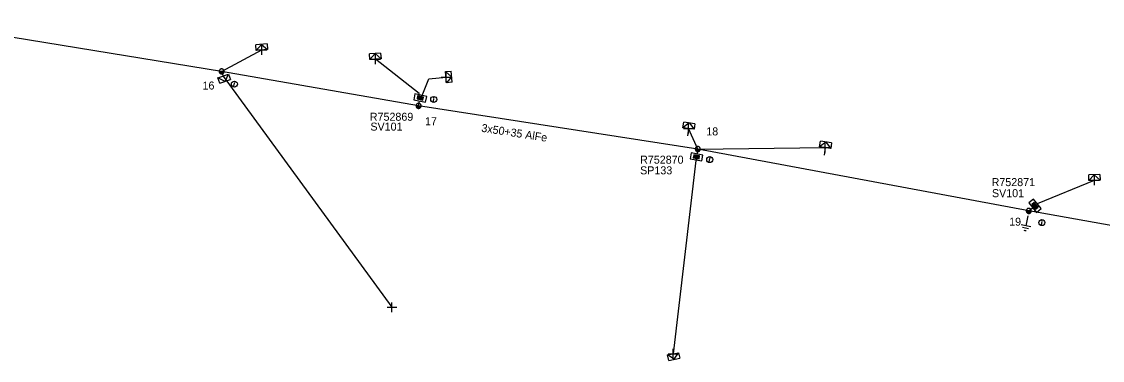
# Model space of a CAD drawing. Extents: x -544780 to -541582, y -1198995 to -1196551.
# Drawn here: x -541985.1 to -541850, y -1198950.4 to -1198908.1 of the extents above; entities that cross this region are included whole.
import ezdxf

# ---------------------------------------------------------------- set-up
doc = ezdxf.new("R2010")
doc.units = 0
for name, color, linetype in [('Vrstva 1', 7, 'Continuous'), ('Vrstva 10', 7, 'Continuous'), ('Vrstva 13', 7, 'Continuous'), ('Vrstva 14', 7, 'Continuous'), ('Vrstva 15', 7, 'Continuous'), ('Vrstva 2', 7, 'Continuous'), ('Vrstva 28', 7, 'Continuous'), ('Vrstva 29', 7, 'Continuous'), ('Vrstva 30', 7, 'Continuous'), ('Vrstva 31', 7, 'Continuous'), ('Vrstva 34', 7, 'Continuous'), ('Vrstva 36', 7, 'Continuous'), ('Vrstva 5', 7, 'Continuous'), ('Vrstva 52', 7, 'Continuous'), ('Vrstva 54', 7, 'Continuous'), ('Vrstva 59', 7, 'Continuous'), ('Vrstva 8', 7, 'Continuous'), ('Vrstva 9', 7, 'Continuous')]:
    doc.layers.add(name, color=color, linetype=linetype)

# ---------------------------------------------------------------- blocks, each defined once
blk = doc.blocks.new('NN440')
at = {"layer": 'Vrstva 2'}
for points in [[(0.63, 0), (0.63, 0.06), (0.62, 0.13), (0.6, 0.19), (0.58, 0.25), (0.55, 0.31), (0.51, 0.37), (0.47, 0.42), (0.42, 0.46), (0.37, 0.51), (0.32, 0.54), (0.26, 0.57), (0.2, 0.59), (0.13, 0.61), (0.07, 0.62), (0, 0.63), (-0.06, 0.62), (-0.13, 0.61), (-0.19, 0.59), (-0.26, 0.57), (-0.31, 0.54), (-0.37, 0.51), (-0.42, 0.46), (-0.47, 0.42), (-0.51, 0.37), (-0.54, 0.31), (-0.57, 0.25), (-0.6, 0.19), (-0.62, 0.13), (-0.63, 0.06), (-0.63, 0), (-0.63, -0.07), (-0.62, -0.14), (-0.6, -0.2), (-0.57, -0.26), (-0.54, -0.32), (-0.51, -0.37), (-0.47, -0.43), (-0.42, -0.47), (-0.37, -0.51), (-0.31, -0.55), (-0.26, -0.58), (-0.19, -0.6), (-0.13, -0.62), (-0.06, -0.63), (0, -0.63), (0.07, -0.63), (0.13, -0.62), (0.2, -0.6), (0.26, -0.58), (0.32, -0.55), (0.37, -0.51), (0.42, -0.47), (0.47, -0.43), (0.51, -0.37), (0.55, -0.32), (0.58, -0.26), (0.6, -0.2), (0.62, -0.14), (0.63, -0.07), (0.63, 0)], [(-0.63, 0), (0.63, 0)], [(-0.6, -0.18), (0.57, -0.18)], [(-0.51, -0.32), (0.5, -0.32)], [(-0.37, -0.47), (0.35, -0.47)]]:
    blk.add_lwpolyline(points, dxfattribs=at)
blk = doc.blocks.new('NN770')
at = {"layer": 'Vrstva 10'}
for p, q in [((0, 0.19), (0, 0.26)), ((0, -0.28), (0, 0.11))]:
    blk.add_line(p, q, dxfattribs=at)
blk.add_circle((0, -0.01), 0.375, dxfattribs=at)
blk = doc.blocks.new('NN800')
at = {"layer": 'Vrstva 1'}
for points in [[(-0.44, 0.44), (0.44, -0.44)], [(-0.44, -0.44), (0.44, 0.44)]]:
    blk.add_lwpolyline(points, dxfattribs=at)
blk = doc.blocks.new('NN620')
at = {"layer": 'Vrstva 8'}
for points in [[(0.75, 0), (-0.75, 0)], [(-0.75, 0), (-0.75, -0.75)], [(0.75, -0.75), (0.75, 0)], [(-0.75, -0.75), (0.75, -0.75)], [(0.37, -0.18), (-0.38, -0.18)], [(-0.38, -0.18), (-0.38, -0.56)], [(-0.38, -0.56), (0.37, -0.56)], [(0.32, -0.23), (-0.33, -0.23)], [(-0.33, -0.23), (-0.33, -0.51)], [(-0.33, -0.51), (0.32, -0.51)], [(0.27, -0.27), (-0.28, -0.27)], [(-0.28, -0.27), (-0.28, -0.46)], [(-0.28, -0.46), (0.27, -0.46)], [(0.23, -0.32), (-0.23, -0.32)], [(-0.23, -0.32), (-0.23, -0.42)], [(-0.23, -0.42), (0.23, -0.42)], [(-0.19, -0.37), (0.19, -0.37)], [(0.23, -0.42), (0.23, -0.32)], [(0.27, -0.46), (0.27, -0.27)], [(0.32, -0.51), (0.32, -0.23)], [(0.37, -0.56), (0.37, -0.18)]]:
    blk.add_lwpolyline(points, dxfattribs=at)
blk = doc.blocks.new('NN630')
at = {"layer": 'Vrstva 9'}
for points in [[(0, -0.7), (-0.7, 0)], [(-0.7, -0.7), (-0.7, 0), (0.7, 0), (0.7, -0.7)], [(-0.7, -0.7), (0.7, -0.7)], [(0, -0.7), (0.7, 0)]]:
    blk.add_lwpolyline(points, dxfattribs=at)
blk = doc.blocks.new('NN810')
at = {"layer": 'Vrstva 14'}
for points in [[(0, -0.64), (0, -1.89)], [(0.63, -1.89), (-0.62, -1.89)], [(0.39, -2.2), (-0.4, -2.2)], [(0, -2.52), (-0.12, -2.52)], [(0.14, -2.52), (0, -2.52)]]:
    blk.add_lwpolyline(points, dxfattribs=at)
blk = doc.blocks.new('NN510')
at = {"layer": 'Vrstva 2'}
blk.add_lwpolyline([(0, 0), (0, 0.94)], dxfattribs=at)

msp = doc.modelspace()

# ---------------------------------------------------------------- linework, layer by layer
at = {"layer": 'Vrstva 1'}
for points in [[(-541935.45, -1198918.63), (-541960.06, -1198914.33), (-541998.17, -1198908.12)], [(-541935.45, -1198918.63), (-541935.32, -1198918.02)], [(-541900.55, -1198924.02), (-541935.45, -1198918.63)], [(-541859.19, -1198931.74), (-541900.55, -1198924.02)], [(-541756.59, -1198943.46), (-541787.59, -1198943.4), (-541828.87, -1198937.14), (-541859.19, -1198931.74)]]:
    msp.add_lwpolyline(points, dxfattribs=at)
at = {"layer": 'Vrstva 5'}
for points in [[(-541900.55, -1198924.02), (-541900.66, -1198924.64)], [(-541859.19, -1198931.74), (-541858.71, -1198931.34)]]:
    msp.add_lwpolyline(points, dxfattribs=at)
at = {"layer": 'Vrstva 52'}
for points in [[(-541960.06, -1198914.33), (-541955.03, -1198911.65)], [(-541935.36, -1198917.34), (-541935.37, -1198917.07), (-541940.84, -1198912.8)], [(-541935.04, -1198917.39), (-541934.91, -1198917.11), (-541934.18, -1198915.25), (-541932.02, -1198915.05)], [(-541900.76, -1198925.3), (-541900.78, -1198925.45), (-541903.64, -1198949.58)], [(-541858.19, -1198930.91), (-541858.09, -1198930.82), (-541850.98, -1198927.91)]]:
    msp.add_lwpolyline(points, dxfattribs=at)
at = {"layer": 'Vrstva 54'}
for points in [[(-541960.06, -1198914.33), (-541959.86, -1198914.91)], [(-541900.55, -1198924.02), (-541901.71, -1198921.45)], [(-541900.55, -1198924.02), (-541884.62, -1198923.84)]]:
    msp.add_lwpolyline(points, dxfattribs=at)
at = {"layer": 'Vrstva 59'}
msp.add_lwpolyline([(-541959.86, -1198914.91), (-541938.77, -1198943.78)], dxfattribs=at)

# ---------------------------------------------------------------- block references
at = {"layer": 'Vrstva 13'}
for p, xscale, yscale, rotation in [((-541960.06, -1198914.33), 0.49999999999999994, 0.4999999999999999, -9.909133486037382), ((-541935.45, -1198918.63), 0.5, 0.5000000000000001, -8.779466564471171), ((-541900.55, -1198924.02), 0.5, 0.5000000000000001, -10.572808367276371), ((-541859.19, -1198931.74), 0.5, 0.5, -10.098508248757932)]:
    msp.add_blockref('NN440', p, dxfattribs=dict(at, xscale=xscale, yscale=yscale, rotation=rotation))
for p, rotation in [((-541901.71, -1198921.45), 172.01462500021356), ((-541884.62, -1198923.84), 171.90396112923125)]:
    msp.add_blockref('NN510', p, dxfattribs=dict(at, rotation=rotation))
at = {"layer": 'Vrstva 15', "rotation": -10.572808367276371}
msp.add_blockref('NN810', (-541859.19, -1198931.74), dxfattribs=at)
at = {"layer": 'Vrstva 28'}
for p, rotation in [((-541935.32, -1198918.02), 167.81448404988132), ((-541900.66, -1198924.64), -9.684124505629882), ((-541858.71, -1198931.34), 128.52715058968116)]:
    msp.add_blockref('NN620', p, dxfattribs=dict(at, rotation=rotation))
at = {"layer": 'Vrstva 31'}
for p, rotation in [((-541955.03, -1198911.65), -176.0275028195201), ((-541940.84, -1198912.8), -176.33007770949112), ((-541959.86, -1198914.91), 18.625117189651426), ((-541932.02, -1198915.05), 94.6832638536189), ((-541901.71, -1198921.45), 172.01462486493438), ((-541884.63, -1198923.84), 171.90396112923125), ((-541850.98, -1198927.92), -178.18508340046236), ((-541903.64, -1198949.58), 11.326088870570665)]:
    msp.add_blockref('NN630', p, dxfattribs=dict(at, rotation=rotation))
at = {"layer": 'Vrstva 34', "rotation": 45}
for p in [(-541955.03, -1198911.65), (-541940.84, -1198912.8), (-541932.02, -1198915.05), (-541901.71, -1198921.44), (-541884.62, -1198923.84), (-541850.98, -1198927.92), (-541938.77, -1198943.78), (-541903.64, -1198949.58)]:
    msp.add_blockref('NN800', p, dxfattribs=at)
at = {"layer": 'Vrstva 36'}
for p, rotation in [((-541958.47, -1198915.91), -9.908419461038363), ((-541933.56, -1198917.82), -8.778677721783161), ((-541899.06, -1198925.33), -10.572808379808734), ((-541857.55, -1198933.19), -10.098508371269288)]:
    msp.add_blockref('NN770', p, dxfattribs=dict(at, rotation=rotation))

# ---------------------------------------------------------------- texts
at = {"layer": 'Vrstva 14'}
for s, p in [('16', (-541962.45, -1198916.59)), ('17', (-541934.64, -1198921.05)), ('18', (-541899.49, -1198922.32)), ('19', (-541861.64, -1198933.59))]:
    msp.add_text(s, height=1, dxfattribs=at).set_placement(p)
at = {"layer": 'Vrstva 2'}
msp.add_text('3x50+35 AlFe', height=1, rotation=351.221, dxfattribs=at).set_placement((-541927.65, -1198921.85))
at = {"layer": 'Vrstva 29'}
for s, p in [('R752869', (-541941.54, -1198920.49)), ('R752870', (-541907.76, -1198925.85)), ('R752871', (-541863.83, -1198928.65))]:
    msp.add_text(s, height=1, dxfattribs=at).set_placement(p)
at = {"layer": 'Vrstva 30'}
for s, p in [('SV101', (-541941.47, -1198921.72)), ('SP133', (-541907.76, -1198927.18)), ('SV101', (-541863.79, -1198930.03))]:
    msp.add_text(s, height=1, dxfattribs=at).set_placement(p)

doc.saveas('drawing.dxf')
